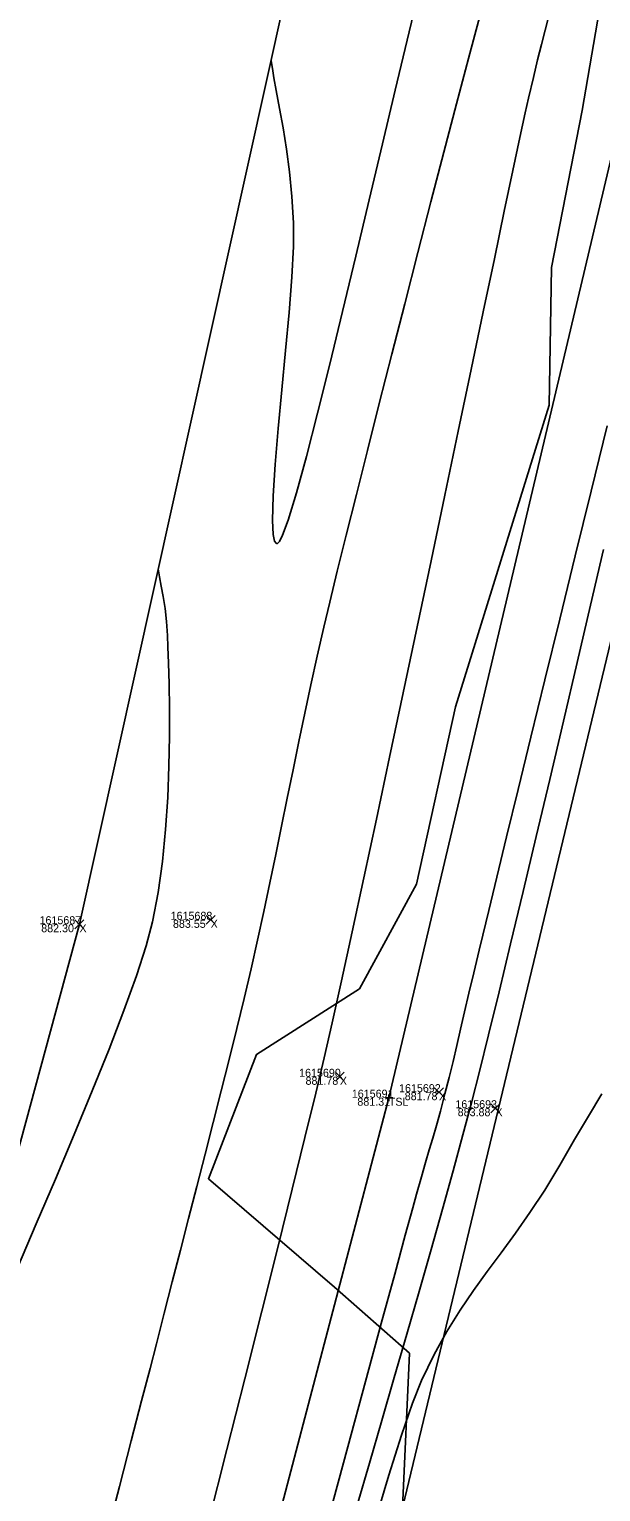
# Model space of a CAD drawing. Extents: x 1957117 to 1971063, y 701601 to 715861.
# Drawn here: x 1962852.4 to 1962877.3, y 704278 to 704341.9 of the extents above; entities that cross this region are included whole.
import ezdxf

# ---------------------------------------------------------------- set-up
doc = ezdxf.new("R2010")
doc.units = 0
for name, color, linetype in [('AP_X_Lights', 7, 'Continuous'), ('DT_X_Break_Line', 7, 'Continuous'), ('DT_X_Contour_Minor', 7, 'Continuous'), ('DT_X_TIN_Hull', 7, 'Continuous'), ('HY_X_Water_Edge', 7, 'Continuous'), ('PV_P_Drive', 7, 'Continuous'), ('PV_P_Shoulder', 7, 'Continuous'), ('RS_Raster1', 7, 'Continuous'), ('RW_X_Esmt_RR', 7, 'Continuous'), ('SC_Scratch1', 7, 'Continuous'), ('VG_X_Tree_Line_Rt', 7, 'Continuous')]:
    doc.layers.add(name, color=color, linetype=linetype)

msp = doc.modelspace()

# ---------------------------------------------------------------- linework, layer by layer
at = {"layer": 'AP_X_Lights'}
for p, q in [((1962854.35, 704302.621), (1962854.738, 704303.011)), ((1962854.35, 704303.011), (1962854.738, 704302.621)), ((1962860.084, 704302.814), (1962860.472, 704303.204)), ((1962860.084, 704303.204), (1962860.472, 704302.814)), ((1962865.733, 704295.951), (1962866.121, 704296.341)), ((1962865.733, 704296.341), (1962866.121, 704295.951)), ((1962870.069, 704295.278), (1962870.457, 704295.668)), ((1962870.069, 704295.668), (1962870.457, 704295.278)), ((1962872.533, 704294.577), (1962872.921, 704294.967)), ((1962872.533, 704294.967), (1962872.921, 704294.577))]:
    msp.add_line(p, q, dxfattribs=at)
at = {"layer": 'DT_X_Break_Line'}
msp.add_lwpolyline([(1962854.549, 704243.654), (1962868.069, 704295.231), (1962879.669, 704344.313), (1962892.757, 704392.318), (1962905.964, 704443.142), (1962917.718, 704492.375), (1962926.962, 704538.336), (1962936.778, 704587.265), (1962949.215, 704630.669), (1962963.968, 704683.754), (1962972.038, 704733.348), (1962988.206, 704780.999), (1962994.689, 704830.943), (1963004.932, 704879.138), (1963021.822, 704927.498), (1963031.944, 704976.286), (1963045.21, 705027.355), (1963059.618, 705072.384), (1963067.267, 705121.949)], dxfattribs=at)
at = {"layer": 'DT_X_Contour_Minor'}
for points in [[(1962862.925, 704340.594), (1962862.942, 704340.474), (1962862.98, 704340.225), (1962863.047, 704339.83), (1962863.151, 704339.262), (1962863.295, 704338.486), (1962863.446, 704337.635), (1962863.592, 704336.709), (1962863.725, 704335.709), (1962863.832, 704334.634), (1962863.904, 704333.483), (1962863.901, 704332.444), (1962863.83, 704331.112), (1962863.71, 704329.569), (1962863.558, 704327.896), (1962863.395, 704326.176), (1962863.237, 704324.491), (1962863.103, 704322.923), (1962863.011, 704321.553), (1962862.981, 704320.465), (1962863.013, 704319.851), (1962863.075, 704319.569), (1962863.138, 704319.475), (1962863.176, 704319.458), (1962863.207, 704319.465), (1962863.283, 704319.546), (1962863.424, 704319.827), (1962863.663, 704320.478), (1962864.031, 704321.685), (1962864.467, 704323.27), (1962864.956, 704325.163), (1962865.488, 704327.299), (1962866.049, 704329.611), (1962866.628, 704332.032), (1962867.211, 704334.494), (1962867.787, 704336.932), (1962868.342, 704339.278), (1962868.865, 704341.465), (1962869.343, 704343.426)], [(1962862.925, 704340.594), (1962862.942, 704340.474), (1962862.98, 704340.225), (1962863.047, 704339.83), (1962863.151, 704339.262), (1962863.295, 704338.486), (1962863.446, 704337.635), (1962863.592, 704336.709), (1962863.725, 704335.709), (1962863.832, 704334.634), (1962863.904, 704333.483), (1962863.901, 704332.444), (1962863.83, 704331.112), (1962863.71, 704329.569), (1962863.558, 704327.896), (1962863.395, 704326.176), (1962863.237, 704324.491), (1962863.103, 704322.923), (1962863.011, 704321.553), (1962862.981, 704320.465), (1962863.013, 704319.851), (1962863.075, 704319.569), (1962863.138, 704319.475), (1962863.176, 704319.458), (1962863.207, 704319.465), (1962863.283, 704319.546), (1962863.424, 704319.827), (1962863.663, 704320.478), (1962864.031, 704321.685), (1962864.467, 704323.27), (1962864.956, 704325.163), (1962865.488, 704327.299), (1962866.049, 704329.611), (1962866.628, 704332.032), (1962867.211, 704334.494), (1962867.787, 704336.932), (1962868.342, 704339.278), (1962868.865, 704341.465), (1962869.343, 704343.426)], [(1962855.709, 704275.999), (1962856.29, 704278.229), (1962856.812, 704280.234), (1962857.262, 704281.971), (1962857.631, 704283.397), (1962857.907, 704284.473), (1962858.249, 704285.814), (1962858.6, 704287.179), (1962858.957, 704288.561), (1962859.317, 704289.956), (1962859.679, 704291.356), (1962860.039, 704292.757), (1962860.396, 704294.153), (1962860.747, 704295.539), (1962861.09, 704296.908), (1962861.422, 704298.255), (1962861.741, 704299.575), (1962862.045, 704300.862), (1962862.333, 704302.125), (1962862.608, 704303.379), (1962862.873, 704304.624), (1962863.13, 704305.864), (1962863.382, 704307.099), (1962863.632, 704308.333), (1962863.882, 704309.566), (1962864.134, 704310.801), (1962864.393, 704312.041), (1962864.659, 704313.285), (1962864.936, 704314.538), (1962865.227, 704315.8), (1962865.488, 704316.893), (1962865.817, 704318.246), (1962866.207, 704319.826), (1962866.649, 704321.6), (1962867.133, 704323.532), (1962867.653, 704325.59), (1962868.199, 704327.74), (1962868.763, 704329.948), (1962869.337, 704332.179), (1962869.912, 704334.401), (1962870.479, 704336.579), (1962871.031, 704338.68), (1962871.558, 704340.67), (1962872.052, 704342.514)], [(1962855.709, 704275.999), (1962856.29, 704278.229), (1962856.812, 704280.234), (1962857.262, 704281.971), (1962857.631, 704283.397), (1962857.907, 704284.473), (1962858.249, 704285.814), (1962858.6, 704287.179), (1962858.957, 704288.561), (1962859.317, 704289.956), (1962859.679, 704291.356), (1962860.039, 704292.757), (1962860.396, 704294.153), (1962860.747, 704295.539), (1962861.09, 704296.908), (1962861.422, 704298.255), (1962861.741, 704299.575), (1962862.045, 704300.862), (1962862.333, 704302.125), (1962862.608, 704303.379), (1962862.873, 704304.624), (1962863.13, 704305.864), (1962863.382, 704307.099), (1962863.632, 704308.333), (1962863.882, 704309.566), (1962864.134, 704310.801), (1962864.393, 704312.041), (1962864.659, 704313.285), (1962864.936, 704314.538), (1962865.227, 704315.8), (1962865.488, 704316.893), (1962865.817, 704318.246), (1962866.207, 704319.826), (1962866.649, 704321.6), (1962867.133, 704323.532), (1962867.653, 704325.59), (1962868.199, 704327.74), (1962868.763, 704329.948), (1962869.337, 704332.179), (1962869.912, 704334.401), (1962870.479, 704336.579), (1962871.031, 704338.68), (1962871.558, 704340.67), (1962872.052, 704342.514)], [(1962860.186, 704276.677), (1962860.99, 704279.848), (1962861.771, 704282.94), (1962862.516, 704285.901), (1962863.211, 704288.681), (1962863.845, 704291.229), (1962864.403, 704293.496), (1962864.872, 704295.43), (1962865.24, 704296.981), (1962865.587, 704298.501), (1962865.998, 704300.348), (1962866.463, 704302.478), (1962866.975, 704304.845), (1962867.524, 704307.407), (1962868.101, 704310.119), (1962868.698, 704312.936), (1962869.305, 704315.815), (1962869.914, 704318.712), (1962870.517, 704321.582), (1962871.104, 704324.381), (1962871.666, 704327.065), (1962872.195, 704329.591), (1962872.682, 704331.913), (1962873.118, 704333.988), (1962873.494, 704335.771), (1962873.802, 704337.219), (1962874.032, 704338.287), (1962874.177, 704338.932), (1962874.391, 704339.838), (1962874.574, 704340.606), (1962874.739, 704341.28), (1962874.897, 704341.907), (1962875.061, 704342.532)], [(1962860.186, 704276.677), (1962860.99, 704279.848), (1962861.771, 704282.94), (1962862.516, 704285.901), (1962863.211, 704288.681), (1962863.845, 704291.229), (1962864.403, 704293.496), (1962864.872, 704295.43), (1962865.24, 704296.981), (1962865.587, 704298.501), (1962865.998, 704300.348), (1962866.463, 704302.478), (1962866.975, 704304.845), (1962867.524, 704307.407), (1962868.101, 704310.119), (1962868.698, 704312.936), (1962869.305, 704315.815), (1962869.914, 704318.712), (1962870.517, 704321.582), (1962871.104, 704324.381), (1962871.666, 704327.065), (1962872.195, 704329.591), (1962872.682, 704331.913), (1962873.118, 704333.988), (1962873.494, 704335.771), (1962873.802, 704337.219), (1962874.032, 704338.287), (1962874.177, 704338.932), (1962874.391, 704339.838), (1962874.574, 704340.606), (1962874.739, 704341.28), (1962874.897, 704341.907), (1962875.061, 704342.532)], [(1962877.613, 704324.614), (1962876.91, 704321.755), (1962876.215, 704318.921), (1962875.538, 704316.155), (1962874.89, 704313.501), (1962874.28, 704311.002), (1962873.72, 704308.701), (1962873.219, 704306.642), (1962872.788, 704304.867), (1962872.437, 704303.42), (1962872.176, 704302.344), (1962872.016, 704301.682), (1962871.779, 704300.692), (1962871.569, 704299.8), (1962871.381, 704298.985), (1962871.208, 704298.229), (1962871.042, 704297.512), (1962870.877, 704296.814), (1962870.706, 704296.116), (1962870.523, 704295.399), (1962870.322, 704294.643), (1962870.148, 704294.016), (1962869.99, 704293.468), (1962869.835, 704292.945), (1962869.672, 704292.398), (1962869.491, 704291.773), (1962869.278, 704291.02), (1962869.112, 704290.414), (1962868.788, 704289.226), (1962868.325, 704287.52), (1962867.739, 704285.363), (1962867.049, 704282.821), (1962866.272, 704279.96), (1962865.427, 704276.845)], [(1962877.613, 704324.614), (1962876.91, 704321.755), (1962876.215, 704318.921), (1962875.538, 704316.155), (1962874.89, 704313.501), (1962874.28, 704311.002), (1962873.72, 704308.701), (1962873.219, 704306.642), (1962872.788, 704304.867), (1962872.437, 704303.42), (1962872.176, 704302.344), (1962872.016, 704301.682), (1962871.779, 704300.692), (1962871.569, 704299.8), (1962871.381, 704298.985), (1962871.208, 704298.229), (1962871.042, 704297.512), (1962870.877, 704296.814), (1962870.706, 704296.116), (1962870.523, 704295.399), (1962870.322, 704294.643), (1962870.148, 704294.016), (1962869.99, 704293.468), (1962869.835, 704292.945), (1962869.672, 704292.398), (1962869.491, 704291.773), (1962869.278, 704291.02), (1962869.112, 704290.414), (1962868.788, 704289.226), (1962868.325, 704287.52), (1962867.739, 704285.363), (1962867.049, 704282.821), (1962866.272, 704279.96), (1962865.427, 704276.845)], [(1962877.455, 704319.201), (1962876.887, 704316.768), (1962876.298, 704314.254), (1962875.699, 704311.7), (1962875.1, 704309.151), (1962874.509, 704306.65), (1962873.938, 704304.24), (1962873.394, 704301.964), (1962872.889, 704299.865), (1962872.431, 704297.987), (1962872.031, 704296.372), (1962871.697, 704295.065), (1962871.311, 704293.612), (1962870.881, 704292.034), (1962870.412, 704290.353), (1962869.914, 704288.588), (1962869.392, 704286.761), (1962868.854, 704284.892), (1962868.308, 704283.004), (1962867.76, 704281.115), (1962867.217, 704279.248), (1962866.688, 704277.423)], [(1962877.455, 704319.201), (1962876.887, 704316.768), (1962876.298, 704314.254), (1962875.699, 704311.7), (1962875.1, 704309.151), (1962874.509, 704306.65), (1962873.938, 704304.24), (1962873.394, 704301.964), (1962872.889, 704299.865), (1962872.431, 704297.987), (1962872.031, 704296.372), (1962871.697, 704295.065), (1962871.311, 704293.612), (1962870.881, 704292.034), (1962870.412, 704290.353), (1962869.914, 704288.588), (1962869.392, 704286.761), (1962868.854, 704284.892), (1962868.308, 704283.004), (1962867.76, 704281.115), (1962867.217, 704279.248), (1962866.688, 704277.423)], [(1962851.83, 704287.798), (1962852.66, 704289.713), (1962853.497, 704291.668), (1962854.32, 704293.621), (1962855.108, 704295.53), (1962855.838, 704297.352), (1962856.488, 704299.045), (1962857.037, 704300.566), (1962857.463, 704301.873), (1962857.745, 704302.924), (1962857.99, 704304.209), (1962858.176, 704305.566), (1962858.311, 704306.961), (1962858.402, 704308.36), (1962858.455, 704309.729), (1962858.479, 704311.035), (1962858.48, 704312.244), (1962858.465, 704313.322), (1962858.441, 704314.235), (1962858.415, 704314.95), (1962858.395, 704315.433), (1962858.352, 704316.057), (1962858.286, 704316.627), (1962858.206, 704317.141), (1962858.124, 704317.601), (1962858.049, 704318.007), (1962857.992, 704318.358)], [(1962851.83, 704287.798), (1962852.66, 704289.713), (1962853.497, 704291.668), (1962854.32, 704293.621), (1962855.108, 704295.53), (1962855.838, 704297.352), (1962856.488, 704299.045), (1962857.037, 704300.566), (1962857.463, 704301.873), (1962857.745, 704302.924), (1962857.99, 704304.209), (1962858.176, 704305.566), (1962858.311, 704306.961), (1962858.402, 704308.36), (1962858.455, 704309.729), (1962858.479, 704311.035), (1962858.48, 704312.244), (1962858.465, 704313.322), (1962858.441, 704314.235), (1962858.415, 704314.95), (1962858.395, 704315.433), (1962858.352, 704316.057), (1962858.286, 704316.627), (1962858.206, 704317.141), (1962858.124, 704317.601), (1962858.049, 704318.007), (1962857.992, 704318.358)], [(1962877.387, 704295.405), (1962876.804, 704294.429), (1962876.19, 704293.397), (1962875.543, 704292.285), (1962874.884, 704291.19), (1962874.237, 704290.207), (1962873.602, 704289.305), (1962872.979, 704288.456), (1962872.369, 704287.632), (1962871.77, 704286.803), (1962871.183, 704285.94), (1962870.608, 704285.015), (1962870.045, 704283.999), (1962869.495, 704282.861), (1962869.105, 704281.879), (1962868.624, 704280.481), (1962868.068, 704278.728), (1962867.45, 704276.679)], [(1962877.387, 704295.405), (1962876.804, 704294.429), (1962876.19, 704293.397), (1962875.543, 704292.285), (1962874.884, 704291.19), (1962874.237, 704290.207), (1962873.602, 704289.305), (1962872.979, 704288.456), (1962872.369, 704287.632), (1962871.77, 704286.803), (1962871.183, 704285.94), (1962870.608, 704285.015), (1962870.045, 704283.999), (1962869.495, 704282.861), (1962869.105, 704281.879), (1962868.624, 704280.481), (1962868.068, 704278.728), (1962867.45, 704276.679)]]:
    msp.add_lwpolyline(points, dxfattribs=at)
at = {"layer": 'DT_X_TIN_Hull'}
msp.add_lwpolyline([(1963062.2, 705175.46), (1963037.999, 705077.244), (1963026.56, 705028.621), (1963015.244, 704980.352), (1962992.578, 704882.771), (1962981.085, 704833.91), (1962969.384, 704785.804), (1962957.851, 704737.276), (1962945.67, 704688.173), (1962933.954, 704639.432), (1962922.363, 704591.169), (1962899.093, 704494.258), (1962887.945, 704444.945), (1962875.826, 704396.455), (1962864.548, 704347.909), (1962854.544, 704302.816), (1962839.463, 704247.251)], dxfattribs=at)
at = {"layer": 'HY_X_Water_Edge'}
msp.add_spline([(1963191.723, 701994.048), (1963062.047, 702441.167), (1962863.491, 703169.356), (1962827.53, 703438.691), (1962823.213, 703537.412), (1962817.962, 703593.874), (1962817.97, 703697.316), (1962828.582, 703804.235), (1962836.461, 703844.734), (1962850.687, 703896.004), (1962867.251, 703938.846), (1962873.848, 703992.355), (1962884.135, 704091.371), (1962891.241, 704140.854), (1962897.382, 704180.529), (1962905.467, 704230.979), (1962943.949, 704328.022), (1962948.537, 704378.842), (1962964.114, 704426.264), (1963004.885, 704570.73), (1963042.054, 704716.522), (1963062.038, 704814.417), (1963072.171, 704860.237), (1963090.023, 704956.798), (1963107.066, 705031.783), (1963133.773, 705105.742), (1963148.685, 705206.74), (1963175.48, 705301.059), (1963191.635, 705353.417), (1963210.988, 705447.286), (1963219.532, 705497.27), (1963230.124, 705549.475), (1963251.052, 705591.159), (1963275.289, 705693.429), (1963292.982, 705784.032), (1963302.841, 705839.645), (1963335.126, 705936.766), (1963359.752, 706046.75), (1963389.133, 706177.299), (1963417.827, 706273.456), (1963475.868, 706451.902), (1963533.782, 706640.53), (1963553.86, 706696.984), (1963580.184, 706715.425), (1963609.172, 706718.73), (1963617.062, 706714.691), (1963619.447, 706694.678), (1963564.282, 706533.07), (1963531.853, 706395.229), (1963434.4, 706006.96), (1963354.09, 705679.186), (1963237.513, 705206.07), (1963167.369, 704892.962), (1963059.145, 704434.176), (1962907.914, 703908.742), (1962877.458, 703703.326), (1962898.357, 703412.121), (1962942.65, 703052.267), (1963048.963, 702674.866), (1963191.468, 702189.666), (1963245.396, 702019.832)], degree=3, dxfattribs=at)
at = {"layer": 'PV_P_Drive'}
for p, q in [((1962867.923, 704295.231), (1962868.215, 704295.231)), ((1962868.069, 704295.377), (1962868.069, 704295.085)), ((1962868.069, 704295.231), (1962868.069, 704295.231))]:
    msp.add_line(p, q, dxfattribs=at)
at = {"layer": 'RW_X_Esmt_RR'}
msp.add_lwpolyline([(1962866.45, 704268.068), (1963123.345, 705337.727), (1963135.496, 705336.937), (1963400.797, 706441.601)], dxfattribs=at)
at = {"layer": 'VG_X_Tree_Line_Rt'}
msp.add_lwpolyline([(1962896.726, 704406.459), (1962890.596, 704391.197), (1962887.737, 704378.622), (1962883.607, 704360.65), (1962878.114, 704347.666), (1962876.518, 704338.397), (1962875.174, 704331.532), (1962875.083, 704325.504), (1962870.984, 704312.315), (1962869.275, 704304.568), (1962866.794, 704299.997), (1962862.288, 704297.127), (1962860.184, 704291.687), (1962865.692, 704286.944), (1962868.971, 704284.055), (1962868.665, 704277.293)], dxfattribs=at)

# ---------------------------------------------------------------- texts
at = {"layer": 'PV_P_Shoulder'}
for s, p in [('883.55', (1962858.633, 704302.659)), ('882.30', (1962852.874, 704302.466)), ('881.78', (1962864.428, 704295.796)), ('881.31', (1962866.693, 704294.881)), ('881.78', (1962868.764, 704295.123)), ('883.88', (1962871.079, 704294.422))]:
    msp.add_text(s, height=0.35, dxfattribs=at).set_placement(p)
at = {"layer": 'RS_Raster1'}
for s, p in [('1615687', (1962852.8, 704302.816)), ('1615688', (1962858.531, 704303.009)), ('1615690', (1962864.147, 704296.146)), ('1615691', (1962866.451, 704295.231)), ('1615692', (1962868.516, 704295.473)), ('1615693', (1962870.977, 704294.772))]:
    msp.add_text(s, height=0.35, dxfattribs=at).set_placement(p)
at = {"layer": 'SC_Scratch1'}
for s, p in [('X', (1962860.278, 704302.659)), ('X', (1962854.544, 704302.466)), ('X', (1962865.927, 704295.796)), ('TSL', (1962868.069, 704294.881)), ('X', (1962870.263, 704295.123)), ('X', (1962872.727, 704294.422))]:
    msp.add_text(s, height=0.35, dxfattribs=at).set_placement(p)

doc.saveas('drawing.dxf')
